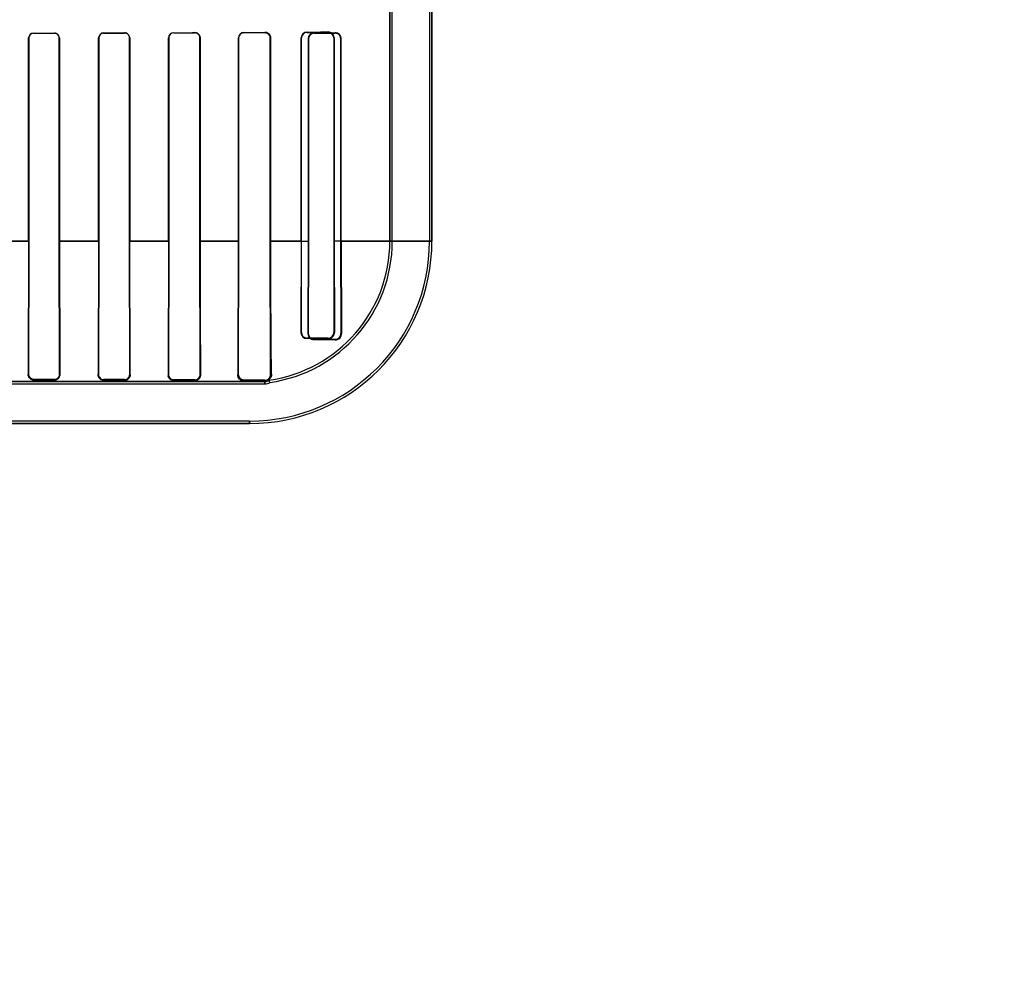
# Model space of a CAD drawing. Header units: millimetres. Extents: x 0 to 297, y 0 to 210.
# Tile 355 of 446: x 243.015 to 243.647, y 157.091 to 157.703. Entities that reach past the tile are written whole.
import ezdxf

# ---------------------------------------------------------------- set-up
doc = ezdxf.new("R2010")
doc.units = ezdxf.units.MM
doc.header["$LTSCALE"] = 16.335
doc.layers.get('0').update_dxf_attribs({"linetype": 'CONTINUOUS'})
for name, color, linetype in [('AXES_REF', 7, 'CONTINUOUS'), ('INTFCLR_1', 7, 'CONTINUOUS'), ('INTFCLR_72935', 7, 'CONTINUOUS')]:
    doc.layers.add(name, color=color, linetype=linetype)

msp = doc.modelspace()

# ---------------------------------------------------------------- linework, layer by layer
at = {"color": 7, "linetype": 'Continuous'}
for radius in [8.72625, 8.7255, 8.66962]:
    msp.add_circle((241.41503, 154.41059), radius, dxfattribs=at)
msp.add_arc((241.41503, 154.41059), 8.64, 278.277129, 261.722871, dxfattribs=at)
at = {"layer": 'AXES_REF', "color": 9, "linetype": 'Continuous'}
msp.add_circle((241.41503, 154.41059), 5.33572, dxfattribs=at)
msp.add_arc((241.41503, 154.41059), 7.96006, 94.411812, 85.588188, dxfattribs=at)
at = {"layer": 'INTFCLR_1', "color": 6, "linetype": 'Continuous'}
for p, q in [((243.2781, 159.96359), (243.2781, 157.56058)), ((243.27968, 159.96358), (243.27968, 157.56058)), ((243.25268, 157.71141), (243.25268, 157.56058)), ((243.25427, 157.56058), (243.25427, 157.71141)), ((243.02095, 157.69108), (243.02095, 157.56058)), ((243.02106, 157.69108), (243.02106, 157.56058)), ((243.04055, 157.56058), (243.04055, 157.69108)), ((243.04067, 157.56058), (243.04067, 157.69108)), ((243.06584, 157.69108), (243.06584, 157.56058)), ((243.06596, 157.69108), (243.06596, 157.56058)), ((243.08566, 157.56058), (243.08566, 157.69108)), ((243.08578, 157.56058), (243.08578, 157.69108)), ((243.11071, 157.69108), (243.11071, 157.56058)), ((243.11084, 157.69108), (243.11084, 157.56058)), ((243.1308, 157.56058), (243.1308, 157.69108)), ((243.13093, 157.56058), (243.13093, 157.69108)), ((243.15553, 157.69108), (243.15553, 157.56058)), ((243.15568, 157.69108), (243.15568, 157.56058)), ((243.17598, 157.56058), (243.17598, 157.69108)), ((243.17614, 157.56058), (243.17614, 157.69108)), ((243.20029, 157.69045), (243.20029, 157.56058)), ((243.20047, 157.69045), (243.20047, 157.56058)), ((243.22122, 157.56058), (243.22122, 157.69045)), ((243.22145, 157.56058), (243.22145, 157.69045)), ((243.02095, 157.56058), (243.02069, 157.47508)), ((243.02106, 157.56058), (243.02091, 157.47508)), ((243.04071, 157.47508), (243.04055, 157.56058)), ((243.04067, 157.56058), (243.04093, 157.47508)), ((243.06584, 157.56058), (243.06556, 157.47508)), ((243.06596, 157.56058), (243.0658, 157.47508)), ((243.08583, 157.47508), (243.08566, 157.56058)), ((243.11084, 157.56058), (243.11066, 157.47508)), ((243.13099, 157.47508), (243.1308, 157.56058)), ((243.15568, 157.56058), (243.15547, 157.47508)), ((243.17621, 157.47508), (243.17598, 157.56058)), ((243.20029, 157.56058), (243.2001, 157.50145)), ((243.20047, 157.56058), (243.20037, 157.50145)), ((243.22135, 157.50145), (243.22122, 157.56058)), ((243.22145, 157.56058), (243.22173, 157.50145)), ((243.20404, 157.49774), (243.21754, 157.49765)), ((243.20404, 157.49744), (243.21754, 157.49726)), ((242.94745, 157.46899), (243.17254, 157.46899)), ((243.02404, 157.47193), (243.03754, 157.4719)), ((243.02404, 157.47166), (243.03754, 157.47162)), ((243.06904, 157.47181), (243.08254, 157.47177)), ((243.06904, 157.47151), (243.08254, 157.47146)), ((243.11404, 157.47167), (243.12754, 157.47162)), ((243.11404, 157.4713), (243.12754, 157.47122)), ((243.15904, 157.47147), (243.17254, 157.4714)), ((243.17254, 157.47058), (243.16268, 157.47058)), ((243.16268, 157.44516), (242.40389, 157.44516))]:
    msp.add_line(p, q, dxfattribs=at)
at = {"layer": 'INTFCLR_1', "color": 9, "linetype": 'Continuous'}
for p, q in [((243.02404, 157.69406), (243.02404, 157.69417)), ((243.03754, 157.6942), (243.03754, 157.69409)), ((243.06904, 157.69416), (243.06904, 157.69428)), ((243.08254, 157.69431), (243.08254, 157.69419)), ((243.11404, 157.69428), (243.11404, 157.69441)), ((243.12754, 157.69446), (243.12754, 157.69433)), ((243.15904, 157.69444), (243.15904, 157.69459)), ((243.17254, 157.69466), (243.17254, 157.6945)), ((243.20404, 157.69403), (243.20404, 157.69422)), ((243.21754, 157.69433), (243.21754, 157.69411)), ((243.02095, 157.69108), (243.02106, 157.69108)), ((243.04055, 157.69108), (243.04067, 157.69108)), ((243.06584, 157.69108), (243.06596, 157.69108)), ((243.08566, 157.69108), (243.08578, 157.69108)), ((243.11071, 157.69108), (243.11084, 157.69108)), ((243.1308, 157.69108), (243.13093, 157.69108)), ((243.15553, 157.69108), (243.15568, 157.69108)), ((243.17598, 157.69108), (243.17614, 157.69108)), ((243.20029, 157.69045), (243.20047, 157.69045)), ((243.22122, 157.69045), (243.22145, 157.69045)), ((242.99547, 157.56057), (243.02106, 157.56057)), ((243.04056, 157.56057), (243.06596, 157.56057)), ((243.08566, 157.56057), (243.11084, 157.56057)), ((243.1308, 157.56057), (243.15568, 157.56057)), ((243.17597, 157.56057), (243.20047, 157.56057)), ((243.22122, 157.56057), (243.27968, 157.56057)), ((243.20037, 157.50145), (243.2001, 157.50145)), ((243.22173, 157.50145), (243.22135, 157.50145)), ((243.20404, 157.49744), (243.20404, 157.49774)), ((243.21754, 157.49765), (243.21754, 157.49726)), ((243.02091, 157.47508), (243.02069, 157.47508)), ((243.04093, 157.47508), (243.04071, 157.47508)), ((243.0658, 157.47508), (243.06556, 157.47508)), ((243.08608, 157.47508), (243.08583, 157.47508)), ((243.11066, 157.47508), (243.11038, 157.47508)), ((243.1313, 157.47508), (243.13099, 157.47508)), ((243.15547, 157.47508), (243.15512, 157.47508)), ((243.17621, 157.47508), (243.17666, 157.47508)), ((243.16268, 157.47058), (242.94745, 157.47058)), ((243.02404, 157.47166), (243.02404, 157.47193)), ((243.03754, 157.4719), (243.03754, 157.47162)), ((243.06904, 157.47151), (243.06904, 157.47181)), ((243.08254, 157.47177), (243.08254, 157.47146)), ((243.11404, 157.4713), (243.11404, 157.47167)), ((243.12754, 157.47162), (243.12754, 157.47122)), ((243.15904, 157.4709), (243.15904, 157.47147)), ((243.17254, 157.4714), (243.17254, 157.46899)), ((243.16268, 157.44358), (242.40389, 157.44358)), ((243.16268, 157.44358), (243.16268, 157.44516))]:
    msp.add_line(p, q, dxfattribs=at)
at = {"layer": 'INTFCLR_1', "color": 7, "linetype": 'Continuous'}
for p, q in [((243.02105, 157.47352), (243.02069, 157.47508)), ((243.15547, 157.47508), (243.15572, 157.47374)), ((243.15752, 157.47125), (243.15698, 157.47155)), ((243.15812, 157.47103), (243.15752, 157.47125)), ((243.15904, 157.4709), (243.15812, 157.47103))]:
    msp.add_line(p, q, dxfattribs=at)
for points in [[(243.17254, 157.69466), (243.17267, 157.69466), (243.17281, 157.69465), (243.17294, 157.69464), (243.17307, 157.69462), (243.17319, 157.6946), (243.17331, 157.69458), (243.17343, 157.69455), (243.17354, 157.69452), (243.17365, 157.69449)], [(243.17363, 157.69433), (243.17352, 157.69436), (243.1734, 157.69439), (243.17329, 157.69442), (243.17317, 157.69444), (243.17304, 157.69446), (243.17292, 157.69448), (243.17279, 157.69449), (243.17267, 157.6945), (243.17254, 157.6945)], [(243.21864, 157.69395), (243.21853, 157.69398), (243.21842, 157.69401), (243.2183, 157.69403), (243.21818, 157.69406), (243.21806, 157.69407), (243.21794, 157.69409), (243.21781, 157.6941), (243.21767, 157.69411), (243.21754, 157.69411)], [(243.02091, 157.47508), (243.02091, 157.47495), (243.02092, 157.47483), (243.02093, 157.4747), (243.02095, 157.47457), (243.02097, 157.47445), (243.021, 157.47432), (243.02103, 157.47419), (243.02107, 157.47406), (243.02112, 157.47393)], [(243.08608, 157.47508), (243.08608, 157.47496), (243.08608, 157.47484), (243.08607, 157.47472), (243.08606, 157.47461), (243.08604, 157.47449), (243.08602, 157.47436), (243.086, 157.47424), (243.08597, 157.47411), (243.08593, 157.47399)]]:
    msp.add_lwpolyline(points, dxfattribs=at)
at = {"layer": 'INTFCLR_1', "color": 6, "linetype": 'Continuous'}
for centre, radius, start, end in [((243.02404, 157.69107), 0.00309, 90.13337, 179.98482), ((243.03754, 157.69107), 0.00312, 0.01468, 90.11546), ((243.03754, 157.69107), 0.00301, 0.01593, 90.10442), ((243.06904, 157.69108), 0.0032, 90.16147, 179.99004), ((243.06904, 157.69108), 0.00308, 90.15151, 179.98769), ((243.08254, 157.69108), 0.00324, 0.00722, 90.16042), ((243.08254, 157.69108), 0.00312, 0.01084, 90.14192), ((243.11405, 157.69108), 0.00334, 90.19307, 179.99927), ((243.11405, 157.69108), 0.00321, 90.17766, 179.99926), ((243.12755, 157.69108), 0.00339, 0.0015, 90.21698), ((243.12755, 157.69107), 0.00325, 0.01516, 90.18151), ((243.15905, 157.69108), 0.00352, 90.26492, 179.99808), ((243.15905, 157.69108), 0.00337, 90.22997, 179.99885), ((243.20406, 157.69045), 0.00377, 90.39868, 179.9948), ((243.21757, 157.69045), 0.00388, 0.0104, 90.49655), ((243.20406, 157.69045), 0.00358, 90.31629, 179.99745), ((243.16268, 157.56058), 0.117, 270, 360), ((243.16268, 157.56058), 0.11541, 270, 0), ((243.16268, 157.56058), 0.09, 277.99614, 360), ((243.16268, 157.56058), 0.09159, 278.22792, 0), ((243.20406, 157.50143), 0.00369, 179.76462, 269.62421), ((243.21761, 157.50138), 0.00412, 268.98341, 0.96528), ((243.21756, 157.50143), 0.00378, 269.56231, 0.29281), ((243.03754, 157.47506), 0.00317, 269.86984, 0.26512), ((243.06904, 157.47506), 0.00325, 179.72429, 269.83132), ((243.08254, 157.47506), 0.00328, 269.83011, 0.2927), ((243.11405, 157.47506), 0.00339, 179.69022, 269.77935), ((243.12755, 157.47506), 0.00344, 269.77366, 0.33826), ((243.17256, 157.47505), 0.00365, 269.67587, 0.42943), ((243.17254, 157.47508), 0.0045, 270, 306.33672), ((243.17254, 157.47508), 0.00609, 270, 302.31512), ((243.12956, 157.45293), 0.04926, 20.19605, 22.09083)]:
    msp.add_arc(centre, radius, start, end, dxfattribs=at)
at = {"layer": 'INTFCLR_1', "color": 7, "linetype": 'Continuous'}
for centre, radius, start, end in [((243.21756, 157.69045), 0.00366, 0.00365, 72.87516), ((243.20408, 157.50141), 0.00398, 179.52817, 269.38584), ((243.06908, 157.47503), 0.00352, 179.17646, 229.48578)]:
    msp.add_arc(centre, radius, start, end, dxfattribs=at)
at = {"layer": 'INTFCLR_1', "color": 6, "linetype": 'Continuous'}
for centre, major_axis, start_param, end_param in [((242.78329, 157.69558), (0.4694, 0), -1.032246, -0.998394), ((242.78329, 157.69558), (0.4964, 0), -1.064439, -1.033062), ((242.78329, 157.69558), (0.4694, 0), -0.9163, -0.879521), ((242.78329, 157.69558), (0.4964, 0), -0.9574, -0.923735), ((242.78329, 157.69558), (0.4694, 0), -0.788898, -0.747504), ((242.78329, 157.69558), (0.4964, 0), -0.841558, -0.804464), ((242.78329, 157.69558), (0.4694, 0), -0.642675, -0.593022), ((242.78329, 157.69558), (0.4964, 0), -0.712156, -0.66947), ((242.78329, 157.69495), (0.4694, 0), -0.4593, -0.389436), ((242.78329, 157.69495), (0.4964, 0), -0.559335, -0.505765)]:
    msp.add_ellipse(centre, major_axis=major_axis, ratio=0.003491, start_param=start_param, end_param=end_param, dxfattribs=at)
for points, knots in [([(243.02404, 157.69406), (243.02343, 157.69406), (243.02187, 157.69359), (243.02106, 157.69198), (243.02106, 157.69108)], [0, 0, 0, 0, 0.401643, 1, 1, 1, 1]), ([(243.08608, 157.47508), (243.08607, 157.47601), (243.08604, 157.47806), (243.08601, 157.48137), (243.08598, 157.48516), (243.08595, 157.48934), (243.08592, 157.49386), (243.0859, 157.4987), (243.08588, 157.50377), (243.08586, 157.50909), (243.08584, 157.51455), (243.08583, 157.52016), (243.08581, 157.52583), (243.0858, 157.53155), (243.0858, 157.53731), (243.08579, 157.5431), (243.08579, 157.54891), (243.08578, 157.55474), (243.08578, 157.55863), (243.08578, 157.56058)], [0, 0, 0, 0, 0.032707, 0.071844, 0.116437, 0.165423, 0.218645, 0.274931, 0.335263, 0.396522, 0.461668, 0.526855, 0.593523, 0.660404, 0.727757, 0.795465, 0.863443, 0.931731, 1, 1, 1, 1]), ([(243.11071, 157.56058), (243.11071, 157.55873), (243.11071, 157.55503), (243.11071, 157.54949), (243.1107, 157.54397), (243.1107, 157.53847), (243.11069, 157.53301), (243.11068, 157.5276), (243.11067, 157.52229), (243.11065, 157.51707), (243.11064, 157.51194), (243.11062, 157.50696), (243.1106, 157.5021), (243.11058, 157.49745), (243.11056, 157.49296), (243.11053, 157.48875), (243.1105, 157.4848), (243.11047, 157.48121), (243.11043, 157.478), (243.1104, 157.476), (243.11038, 157.47508)], [0, 0, 0, 0, 0.064907, 0.12979, 0.194367, 0.258668, 0.322682, 0.385862, 0.448445, 0.509161, 0.56901, 0.628233, 0.684091, 0.739602, 0.791273, 0.841509, 0.887274, 0.929864, 0.967465, 1, 1, 1, 1]), ([(243.13093, 157.56058), (243.13093, 157.55877), (243.13093, 157.55516), (243.13094, 157.54975), (243.13094, 157.54436), (243.13095, 157.53898), (243.13096, 157.53363), (243.13097, 157.52832), (243.13098, 157.52305), (243.13099, 157.51786), (243.13101, 157.51273), (243.13103, 157.50773), (243.13105, 157.50282), (243.13107, 157.49808), (243.1311, 157.4935), (243.13113, 157.48918), (243.13116, 157.48514), (243.1312, 157.48144), (243.13124, 157.47812), (243.13128, 157.47603), (243.1313, 157.47508)], [0, 0, 0, 0, 0.063369, 0.126652, 0.189729, 0.252754, 0.315169, 0.377454, 0.438989, 0.500359, 0.55942, 0.618922, 0.675915, 0.731627, 0.785378, 0.836436, 0.8834, 0.926854, 0.966422, 1, 1, 1, 1]), ([(243.15553, 157.56058), (243.15553, 157.55972), (243.15553, 157.55802), (243.15553, 157.55547), (243.15553, 157.55291), (243.15553, 157.55035), (243.15553, 157.54779), (243.15553, 157.54523), (243.15552, 157.54266), (243.15552, 157.54009), (243.15552, 157.53752), (243.15551, 157.53494), (243.15551, 157.53236), (243.1555, 157.52977), (243.1555, 157.52719), (243.15549, 157.5246), (243.15548, 157.52201), (243.15548, 157.51943), (243.15547, 157.51685), (243.15546, 157.51428), (243.15545, 157.51172), (243.15544, 157.50918), (243.15543, 157.50665), (243.15542, 157.50415), (243.1554, 157.50167), (243.15539, 157.49922), (243.15537, 157.49681), (243.15536, 157.49444), (243.15534, 157.49213), (243.15532, 157.48987), (243.1553, 157.48768), (243.15528, 157.48557), (243.15526, 157.48354), (243.15524, 157.4816), (243.15521, 157.47976), (243.15518, 157.47806), (243.15515, 157.47651), (243.15513, 157.47553), (243.15512, 157.47508)], [0, 0, 0, 0, 0.029867, 0.059742, 0.089635, 0.11955, 0.1495, 0.179482, 0.209509, 0.239575, 0.26969, 0.299842, 0.330039, 0.360261, 0.39051, 0.42076, 0.451007, 0.481217, 0.511377, 0.541445, 0.571397, 0.601185, 0.630768, 0.660096, 0.689112, 0.717758, 0.745961, 0.773654, 0.80075, 0.827174, 0.85283, 0.877615, 0.901401, 0.924129, 0.945682, 0.965725, 0.983912, 1, 1, 1, 1]), ([(243.17614, 157.56058), (243.17614, 157.55978), (243.17614, 157.55819), (243.17614, 157.55581), (243.17614, 157.55342), (243.17614, 157.55103), (243.17614, 157.54863), (243.17615, 157.54623), (243.17615, 157.54381), (243.17615, 157.54139), (243.17616, 157.53896), (243.17616, 157.53652), (243.17616, 157.53406), (243.17617, 157.5316), (243.17618, 157.52912), (243.17618, 157.52664), (243.17619, 157.52414), (243.1762, 157.52164), (243.1762, 157.51913), (243.17621, 157.51662), (243.17622, 157.5141), (243.17624, 157.51159), (243.17625, 157.50908), (243.17626, 157.50658), (243.17627, 157.5041), (243.17629, 157.50164), (243.1763, 157.4992), (243.17632, 157.4968), (243.17634, 157.49443), (243.17636, 157.49212), (243.17638, 157.48985), (243.17641, 157.48766), (243.17643, 157.48557), (243.17646, 157.4836), (243.17649, 157.48177), (243.17652, 157.48011), (243.17657, 157.47789), (243.17662, 157.47623), (243.17666, 157.47508)], [0, 0, 0, 0, 0.027864, 0.055744, 0.08366, 0.111627, 0.139665, 0.167785, 0.196004, 0.224329, 0.252774, 0.281341, 0.31004, 0.338867, 0.367824, 0.396897, 0.426086, 0.455366, 0.484725, 0.514126, 0.54355, 0.57295, 0.602293, 0.63152, 0.660581, 0.6894, 0.717926, 0.746078, 0.773758, 0.800874, 0.827375, 0.853099, 0.877722, 0.900905, 0.922316, 0.941805, 0.959331, 1, 1, 1, 1]), ([(243.1752, 157.47145), (243.17458, 157.47136), (243.17696, 157.47334), (243.17669, 157.47438), (243.17666, 157.47508)], [0, 0, 0, 0, 0.475271, 1, 1, 1, 1]), ([(243.15904, 157.4709), (243.15964, 157.47089), (243.16068, 157.47087), (243.16243, 157.47084), (243.16363, 157.47079), (243.16639, 157.47075), (243.16393, 157.47054), (243.1632, 157.47058), (243.16268, 157.47058)], [0, 0, 0, 0, 0.192392, 0.337535, 0.529678, 0.693321, 0.835716, 1, 1, 1, 1])]:
    msp.add_open_spline(points, degree=3, knots=knots, dxfattribs=at)
at = {"layer": 'INTFCLR_1', "color": 7, "linetype": 'Continuous'}
for points, knots in [([(243.17614, 157.69108), (243.17614, 157.69164), (243.17587, 157.69272), (243.17468, 157.6942), (243.17334, 157.69465), (243.17254, 157.69466)], [0, 0, 0, 0, 0.305755, 0.568882, 1, 1, 1, 1]), ([(243.17598, 157.69108), (243.17598, 157.69167), (243.17567, 157.69282), (243.1744, 157.69415), (243.17319, 157.69449), (243.17254, 157.6945)], [0, 0, 0, 0, 0.33515, 0.63236, 1, 1, 1, 1]), ([(243.17365, 157.69449), (243.17419, 157.69431), (243.17551, 157.69353), (243.17614, 157.69198), (243.17614, 157.69108)], [0, 0, 0, 0, 0.384972, 1, 1, 1, 1]), ([(243.22122, 157.69045), (243.22122, 157.69095), (243.22099, 157.69201), (243.21984, 157.69359), (243.21838, 157.6941), (243.21754, 157.69411)], [0, 0, 0, 0, 0.264771, 0.552584, 1, 1, 1, 1]), ([(243.2001, 157.50145), (243.2001, 157.50091), (243.20032, 157.49981), (243.2015, 157.49808), (243.20307, 157.49746), (243.20404, 157.49744)], [0, 0, 0, 0, 0.261455, 0.529747, 1, 1, 1, 1]), ([(243.02069, 157.47508), (243.0207, 157.47454), (243.02092, 157.4735), (243.02206, 157.47211), (243.0233, 157.47167), (243.02404, 157.47166)], [0, 0, 0, 0, 0.3087, 0.580629, 1, 1, 1, 1]), ([(243.02091, 157.47507), (243.02091, 157.47444), (243.02129, 157.47324), (243.02258, 157.47215), (243.02358, 157.47193), (243.02404, 157.47193)], [0, 0, 0, 0, 0.39385, 0.717426, 1, 1, 1, 1]), ([(243.02112, 157.47393), (243.02128, 157.47351), (243.02198, 157.47244), (243.02326, 157.47193), (243.02404, 157.47193)], [0, 0, 0, 0, 0.372837, 1, 1, 1, 1]), ([(243.03754, 157.47162), (243.03799, 157.47162), (243.03892, 157.47181), (243.04041, 157.47285), (243.04094, 157.47423), (243.04093, 157.47508)], [0, 0, 0, 0, 0.256093, 0.522073, 1, 1, 1, 1]), ([(243.06556, 157.47508), (243.06557, 157.47461), (243.06573, 157.47366), (243.06675, 157.47211), (243.06816, 157.47152), (243.06904, 157.47151)], [0, 0, 0, 0, 0.256574, 0.516799, 1, 1, 1, 1]), ([(243.08254, 157.47146), (243.08299, 157.47146), (243.08394, 157.47165), (243.08552, 157.4727), (243.08609, 157.47417), (243.08608, 157.47508)], [0, 0, 0, 0, 0.246499, 0.508605, 1, 1, 1, 1]), ([(243.11038, 157.47508), (243.11039, 157.47454), (243.11058, 157.47348), (243.11173, 157.47188), (243.11316, 157.47132), (243.11404, 157.4713)], [0, 0, 0, 0, 0.277324, 0.544538, 1, 1, 1, 1]), ([(243.12754, 157.47122), (243.128, 157.47121), (243.12892, 157.47139), (243.13016, 157.47216), (243.13109, 157.47343), (243.1313, 157.47452), (243.1313, 157.47508)], [0, 0, 0, 0, 0.231476, 0.46254, 0.72096, 1, 1, 1, 1]), ([(243.15512, 157.47508), (243.15515, 157.47448), (243.15531, 157.47335), (243.15626, 157.47203), (243.15751, 157.47115), (243.15851, 157.47091), (243.15904, 157.4709)], [0, 0, 0, 0, 0.284048, 0.524728, 0.752278, 1, 1, 1, 1]), ([(243.15547, 157.47507), (243.15546, 157.47455), (243.1557, 157.47351), (243.15683, 157.47199), (243.15821, 157.47147), (243.15903, 157.47147)], [0, 0, 0, 0, 0.280369, 0.554767, 1, 1, 1, 1]), ([(243.15606, 157.47309), (243.15636, 157.47264), (243.15723, 157.4718), (243.15842, 157.47148), (243.15904, 157.47147)], [0, 0, 0, 0, 0.469129, 1, 1, 1, 1])]:
    msp.add_open_spline(points, degree=3, knots=knots, dxfattribs=at)
for points in [[(243.04093, 157.47508), (243.04094, 157.47457), (243.0409, 157.47402), (243.04062, 157.4736)], [(243.11132, 157.47254), (243.11092, 157.47299), (243.11047, 157.47354), (243.11048, 157.47415)], [(243.1313, 157.47508), (243.1313, 157.47461), (243.13133, 157.47408), (243.13106, 157.47369)], [(243.06904, 157.47151), (243.06858, 157.47152), (243.06804, 157.4715), (243.06769, 157.47179)]]:
    msp.add_open_spline(points, degree=3, dxfattribs=at)
at = {"layer": 'INTFCLR_72935', "color": 6, "linetype": 'Continuous'}
for p, q in [((243.2781, 159.96361), (243.2781, 157.56058)), ((243.27968, 157.56058), (243.27968, 159.96358)), ((243.25268, 157.56058), (243.25268, 157.71404)), ((243.25427, 157.56058), (243.25427, 157.71565)), ((243.02095, 157.56058), (243.02095, 157.69108)), ((243.02106, 157.56058), (243.02106, 157.69108)), ((243.04055, 157.69108), (243.04055, 157.56058)), ((243.04067, 157.69108), (243.04067, 157.56058)), ((243.06584, 157.56058), (243.06584, 157.69108)), ((243.06596, 157.56058), (243.06596, 157.69108)), ((243.08566, 157.69108), (243.08566, 157.56058)), ((243.08578, 157.69108), (243.08578, 157.56058)), ((243.11071, 157.56058), (243.11071, 157.69108)), ((243.11084, 157.56058), (243.11084, 157.69108)), ((243.1308, 157.69108), (243.1308, 157.56058)), ((243.13093, 157.69108), (243.13093, 157.56058)), ((243.15553, 157.56058), (243.15553, 157.69108)), ((243.15568, 157.56058), (243.15568, 157.69108)), ((243.17598, 157.69108), (243.17598, 157.56058)), ((243.17614, 157.69108), (243.17614, 157.56058)), ((243.19582, 157.56058), (243.19582, 157.69108)), ((243.196, 157.56058), (243.196, 157.69108)), ((243.21669, 157.69108), (243.21669, 157.56058)), ((243.21691, 157.69108), (243.21691, 157.56058)), ((243.02095, 157.56058), (243.02069, 157.47508)), ((243.02091, 157.47508), (243.02106, 157.56058)), ((243.04055, 157.56058), (243.04071, 157.47508)), ((243.04067, 157.56058), (243.04093, 157.47508)), ((243.06584, 157.56058), (243.06556, 157.47508)), ((243.0658, 157.47508), (243.06596, 157.56058)), ((243.08566, 157.56058), (243.08583, 157.47508)), ((243.11066, 157.47508), (243.11084, 157.56058)), ((243.1308, 157.56058), (243.13099, 157.47508)), ((243.15547, 157.47508), (243.15568, 157.56058)), ((243.17598, 157.56058), (243.17621, 157.47508)), ((243.19582, 157.56058), (243.19564, 157.50208)), ((243.1959, 157.50208), (243.196, 157.56058)), ((243.21669, 157.56058), (243.21681, 157.50208)), ((243.21691, 157.56058), (243.21715, 157.50208)), ((243.21304, 157.49831), (243.19954, 157.4984)), ((242.94321, 157.46899), (243.17254, 157.46899)), ((243.03754, 157.4719), (243.02404, 157.47193)), ((243.02404, 157.47166), (243.03754, 157.47162)), ((243.08254, 157.47177), (243.06904, 157.47181)), ((243.06904, 157.47151), (243.08254, 157.47146)), ((243.12754, 157.47162), (243.11404, 157.47167)), ((243.11404, 157.4713), (243.12754, 157.47122)), ((243.17254, 157.4714), (243.15904, 157.47147)), ((243.16268, 157.47058), (243.17254, 157.47058)), ((243.16268, 157.44516), (242.40389, 157.44516))]:
    msp.add_line(p, q, dxfattribs=at)
at = {"layer": 'INTFCLR_72935', "color": 9, "linetype": 'Continuous'}
for p, q in [((243.02404, 157.69417), (243.02404, 157.69406)), ((243.03754, 157.69409), (243.03754, 157.6942)), ((243.06904, 157.69428), (243.06904, 157.69416)), ((243.08254, 157.69419), (243.08254, 157.69431)), ((243.11404, 157.69441), (243.11404, 157.69428)), ((243.12754, 157.69433), (243.12754, 157.69446)), ((243.15904, 157.69459), (243.15904, 157.69444)), ((243.17254, 157.6945), (243.17254, 157.69466)), ((243.19954, 157.69482), (243.19954, 157.69463)), ((243.21304, 157.69471), (243.21304, 157.69492)), ((243.02106, 157.69108), (243.02095, 157.69108)), ((243.04067, 157.69108), (243.04055, 157.69108)), ((243.06596, 157.69108), (243.06584, 157.69108)), ((243.08578, 157.69108), (243.08566, 157.69108)), ((243.11084, 157.69108), (243.11071, 157.69108)), ((243.13093, 157.69108), (243.1308, 157.69108)), ((243.15568, 157.69108), (243.15553, 157.69108)), ((243.17614, 157.69108), (243.17598, 157.69108)), ((243.196, 157.69108), (243.19582, 157.69108)), ((243.21691, 157.69108), (243.21669, 157.69108)), ((243.02106, 157.56057), (242.99547, 157.56057)), ((243.06596, 157.56057), (243.04056, 157.56057)), ((243.11084, 157.56057), (243.08566, 157.56057)), ((243.15568, 157.56057), (243.1308, 157.56057)), ((243.196, 157.56057), (243.17598, 157.56057)), ((243.27968, 157.56057), (243.21669, 157.56057)), ((243.19564, 157.50208), (243.1959, 157.50208)), ((243.19954, 157.4984), (243.19954, 157.49812)), ((243.21304, 157.49797), (243.21304, 157.49831)), ((243.21681, 157.50208), (243.21715, 157.50208)), ((243.02069, 157.47508), (243.02091, 157.47508)), ((243.04071, 157.47508), (243.04093, 157.47508)), ((243.06556, 157.47508), (243.0658, 157.47508)), ((243.08583, 157.47508), (243.08608, 157.47508)), ((243.11038, 157.47508), (243.11066, 157.47508)), ((243.13099, 157.47508), (243.1313, 157.47508)), ((243.15512, 157.47508), (243.15547, 157.47508)), ((243.17666, 157.47508), (243.17621, 157.47508)), ((242.94745, 157.47058), (243.16268, 157.47058)), ((243.02404, 157.47193), (243.02404, 157.47166)), ((243.03754, 157.47162), (243.03754, 157.4719)), ((243.06904, 157.47181), (243.06904, 157.47151)), ((243.08254, 157.47146), (243.08254, 157.47177)), ((243.11404, 157.47167), (243.11404, 157.4713)), ((243.12754, 157.47122), (243.12754, 157.47162)), ((243.15904, 157.47147), (243.15904, 157.4709)), ((243.17254, 157.46899), (243.17254, 157.4714)), ((242.40389, 157.44358), (243.16268, 157.44358)), ((243.16268, 157.44516), (243.16268, 157.44358))]:
    msp.add_line(p, q, dxfattribs=at)
at = {"layer": 'INTFCLR_72935', "color": 7, "linetype": 'Continuous'}
for p, q in [((243.15698, 157.47155), (243.15752, 157.47125)), ((243.15752, 157.47125), (243.15812, 157.47103)), ((243.15812, 157.47103), (243.15904, 157.4709))]:
    msp.add_line(p, q, dxfattribs=at)
for points in [[(243.12866, 157.69428), (243.12854, 157.69431), (243.12842, 157.69435), (243.1283, 157.69438), (243.12818, 157.6944), (243.12806, 157.69442), (243.12793, 157.69444), (243.1278, 157.69445), (243.12767, 157.69446), (243.12754, 157.69446)], [(243.17365, 157.69449), (243.17354, 157.69452), (243.17343, 157.69455), (243.17331, 157.69458), (243.17319, 157.6946), (243.17307, 157.69462), (243.17294, 157.69464), (243.17281, 157.69465), (243.17267, 157.69466), (243.17254, 157.69466)], [(243.17254, 157.6945), (243.17266, 157.6945), (243.17278, 157.69449), (243.17291, 157.69448), (243.17303, 157.69447), (243.17316, 157.69445), (243.17328, 157.69442), (243.1734, 157.69439), (243.17352, 157.69436), (243.17364, 157.69432)], [(243.21304, 157.69471), (243.21317, 157.69471), (243.21331, 157.6947), (243.21344, 157.69469), (243.21356, 157.69467), (243.21368, 157.69465), (243.2138, 157.69463), (243.21392, 157.69461), (243.21403, 157.69458), (243.21414, 157.69454)], [(243.02069, 157.47508), (243.02069, 157.47494), (243.0207, 157.4748), (243.02071, 157.47466), (243.02073, 157.47453), (243.02075, 157.47439), (243.02078, 157.47426), (243.02081, 157.47413), (243.02085, 157.474), (243.0209, 157.47386)], [(243.02112, 157.47394), (243.02107, 157.47406), (243.02103, 157.47419), (243.021, 157.47432), (243.02097, 157.47445), (243.02095, 157.47457), (243.02093, 157.4747), (243.02092, 157.47483), (243.02091, 157.47495), (243.02091, 157.47508)], [(243.08593, 157.47399), (243.08597, 157.47412), (243.086, 157.47424), (243.08602, 157.47436), (243.08604, 157.47449), (243.08606, 157.47461), (243.08607, 157.47473), (243.08608, 157.47484), (243.08608, 157.47496), (243.08608, 157.47508)]]:
    msp.add_lwpolyline(points, dxfattribs=at)
at = {"layer": 'INTFCLR_72935', "color": 6, "linetype": 'Continuous'}
for centre, radius, start, end in [((243.02404, 157.69108), 0.00309, 90.1208, 179.9973), ((243.02404, 157.69108), 0.00298, 90.11285, 179.99685), ((243.03754, 157.69108), 0.00312, 0.00354, 90.12695), ((243.03754, 157.69107), 0.00301, 0.01571, 90.10485), ((243.06904, 157.69108), 0.0032, 90.15473, 179.99674), ((243.06904, 157.69108), 0.00308, 90.14243, 179.99669), ((243.08254, 157.69108), 0.00324, 0.00403, 90.16384), ((243.08254, 157.69108), 0.00312, 0.00366, 90.14943), ((243.11405, 157.69108), 0.00334, 90.20197, 179.9946), ((243.11405, 157.69108), 0.00321, 90.17987, 179.99653), ((243.12755, 157.69108), 0.00325, 0.00536, 90.1889), ((243.15905, 157.69108), 0.00352, 90.27184, 179.99167), ((243.15905, 157.69108), 0.00337, 90.23032, 179.9985), ((243.19956, 157.69108), 0.00374, 90.37903, 179.99538), ((243.19955, 157.69108), 0.00356, 90.30585, 179.99684), ((243.21307, 157.69108), 0.00384, 0.00833, 90.46315), ((243.16268, 157.56058), 0.117, 270, 360), ((243.16268, 157.56058), 0.11541, 270, 0), ((243.16268, 157.56058), 0.09, 277.99614, 360), ((243.16268, 157.56058), 0.09159, 278.22792, 0), ((243.19957, 157.50205), 0.00393, 179.56406, 269.44157), ((243.19956, 157.50206), 0.00366, 179.77575, 269.64186), ((243.21309, 157.50202), 0.00406, 269.21579, 0.73964), ((243.21306, 157.50206), 0.00375, 269.58929, 0.27376), ((243.17111, 154.35094), 3.14731, 89.23666, 89.48244), ((243.03754, 157.47506), 0.00317, 269.87031, 0.26464), ((243.06904, 157.47506), 0.00325, 179.72402, 269.83161), ((243.08254, 157.47506), 0.00328, 269.83086, 0.29201), ((243.11405, 157.47506), 0.00339, 179.69007, 269.77935), ((243.12755, 157.47506), 0.00344, 269.77488, 0.33711), ((243.17256, 157.47505), 0.00365, 269.67589, 0.42942), ((243.17254, 157.47508), 0.0045, 270, 306.33672), ((243.17254, 157.47508), 0.00609, 270, 302.31512), ((243.12956, 157.45293), 0.04926, 20.19605, 22.09083)]:
    msp.add_arc(centre, radius, start, end, dxfattribs=at)
at = {"layer": 'INTFCLR_72935', "color": 7, "linetype": 'Continuous'}
msp.add_arc((243.21306, 157.69108), 0.00363, 0.00166, 72.70899, dxfattribs=at)
at = {"layer": 'INTFCLR_72935', "color": 6, "linetype": 'Continuous'}
for major_axis, start_param, end_param in [((0.4694, 0), -1.032246, -0.998394), ((0.4964, 0), -1.064439, -1.033062), ((0.4694, 0), -0.9163, -0.879521), ((0.4964, 0), -0.9574, -0.923735), ((0.4694, 0), -0.788898, -0.747504), ((0.4964, 0), -0.841558, -0.804464), ((0.4694, 0), -0.642675, -0.593022), ((0.4964, 0), -0.712156, -0.66947), ((0.4694, 0), -0.480473, -0.413956), ((0.4964, 0), -0.576193, -0.524172)]:
    msp.add_ellipse((242.78329, 157.69558), major_axis=major_axis, ratio=0.003491, start_param=start_param, end_param=end_param, dxfattribs=at)
at = {"layer": 'INTFCLR_72935', "color": 7, "linetype": 'Continuous'}
for points, knots in [([(243.12754, 157.69446), (243.12801, 157.69446), (243.12912, 157.69423), (243.13053, 157.69305), (243.13094, 157.69174), (243.13093, 157.69108)], [0, 0, 0, 0, 0.271643, 0.622451, 1, 1, 1, 1]), ([(243.13093, 157.69108), (243.13093, 157.69168), (243.13056, 157.69308), (243.12938, 157.69402), (243.12866, 157.69428)], [0, 0, 0, 0, 0.442089, 1, 1, 1, 1]), ([(243.17254, 157.69466), (243.17315, 157.69465), (243.1743, 157.69437), (243.17572, 157.69309), (243.17614, 157.69181), (243.17614, 157.69108)], [0, 0, 0, 0, 0.329149, 0.605901, 1, 1, 1, 1]), ([(243.17254, 157.6945), (243.17318, 157.69449), (243.17439, 157.69416), (243.17566, 157.69283), (243.17598, 157.69167), (243.17598, 157.69108)], [0, 0, 0, 0, 0.362579, 0.663883, 1, 1, 1, 1]), ([(243.17614, 157.69108), (243.17614, 157.69166), (243.17578, 157.69315), (243.17451, 157.69421), (243.17365, 157.69449)], [0, 0, 0, 0, 0.39323, 1, 1, 1, 1]), ([(243.21304, 157.69471), (243.2136, 157.6947), (243.21466, 157.69446), (243.21618, 157.69328), (243.21669, 157.69192), (243.21669, 157.69108)], [0, 0, 0, 0, 0.300835, 0.554325, 1, 1, 1, 1]), ([(243.02404, 157.47166), (243.02355, 157.47167), (243.02252, 157.4719), (243.02111, 157.47303), (243.0207, 157.47434), (243.02069, 157.47508)], [0, 0, 0, 0, 0.276794, 0.580938, 1, 1, 1, 1]), ([(243.02404, 157.47193), (243.02358, 157.47193), (243.0226, 157.47215), (243.02129, 157.47322), (243.02091, 157.47443), (243.02091, 157.47508)], [0, 0, 0, 0, 0.278875, 0.601381, 1, 1, 1, 1]), ([(243.02404, 157.47193), (243.02358, 157.47193), (243.02234, 157.47219), (243.02139, 157.47321), (243.02112, 157.47394)], [0, 0, 0, 0, 0.366775, 1, 1, 1, 1]), ([(243.04093, 157.47508), (243.04094, 157.47457), (243.04072, 157.47355), (243.03962, 157.4721), (243.03831, 157.47162), (243.03754, 157.47162)], [0, 0, 0, 0, 0.286003, 0.56457, 1, 1, 1, 1]), ([(243.06904, 157.47151), (243.06854, 157.47152), (243.06758, 157.47173), (243.06607, 157.47283), (243.06557, 157.47422), (243.06556, 157.47508)], [0, 0, 0, 0, 0.271145, 0.526247, 1, 1, 1, 1]), ([(243.08608, 157.47508), (243.08609, 157.47455), (243.08587, 157.47351), (243.08475, 157.47198), (243.08337, 157.47146), (243.08254, 157.47146)], [0, 0, 0, 0, 0.282311, 0.551489, 1, 1, 1, 1]), ([(243.1313, 157.47508), (243.1313, 157.47461), (243.13114, 157.47362), (243.13037, 157.47237), (243.12912, 157.47145), (243.12809, 157.47121), (243.12754, 157.47122)], [0, 0, 0, 0, 0.235831, 0.488638, 0.720787, 1, 1, 1, 1]), ([(243.15904, 157.4709), (243.15858, 157.47091), (243.15756, 157.47113), (243.15626, 157.472), (243.1553, 157.47339), (243.15514, 157.47449), (243.15512, 157.47508)], [0, 0, 0, 0, 0.218216, 0.483874, 0.723298, 1, 1, 1, 1]), ([(243.15904, 157.47147), (243.15842, 157.47147), (243.15732, 157.47178), (243.15591, 157.47302), (243.15546, 157.4743), (243.15547, 157.47507)], [0, 0, 0, 0, 0.331774, 0.581068, 1, 1, 1, 1]), ([(243.15904, 157.47147), (243.15853, 157.47148), (243.15735, 157.47173), (243.15641, 157.47255), (243.15605, 157.4731)], [0, 0, 0, 0, 0.436059, 1, 1, 1, 1])]:
    msp.add_open_spline(points, degree=3, knots=knots, dxfattribs=at)
at = {"layer": 'INTFCLR_72935', "color": 6, "linetype": 'Continuous'}
for points, knots in [([(243.08608, 157.47508), (243.08607, 157.47601), (243.08604, 157.47805), (243.08601, 157.48137), (243.08598, 157.48515), (243.08595, 157.48936), (243.08592, 157.49388), (243.0859, 157.49873), (243.08588, 157.50378), (243.08586, 157.50906), (243.08584, 157.51449), (243.08583, 157.52007), (243.08581, 157.52574), (243.0858, 157.53148), (243.0858, 157.53728), (243.08579, 157.54309), (243.08579, 157.54892), (243.08578, 157.55475), (243.08578, 157.55863), (243.08578, 157.56058)], [0, 0, 0, 0, 0.032632, 0.071702, 0.116546, 0.165356, 0.219176, 0.275319, 0.33534, 0.39639, 0.460863, 0.525681, 0.592341, 0.659768, 0.727169, 0.795614, 0.863676, 0.931839, 1, 1, 1, 1]), ([(243.11071, 157.56058), (243.11071, 157.55872), (243.11071, 157.55502), (243.11071, 157.54949), (243.1107, 157.54396), (243.1107, 157.53848), (243.11069, 157.53306), (243.11068, 157.52768), (243.11067, 157.52237), (243.11065, 157.51715), (243.11064, 157.51202), (243.11062, 157.50702), (243.1106, 157.50215), (243.11058, 157.49748), (243.11056, 157.49298), (243.11053, 157.48875), (243.1105, 157.4848), (243.11047, 157.4812), (243.11043, 157.478), (243.1104, 157.476), (243.11038, 157.47508)], [0, 0, 0, 0, 0.064957, 0.129839, 0.194332, 0.258657, 0.322136, 0.384723, 0.447488, 0.508272, 0.568083, 0.627358, 0.683541, 0.739206, 0.791145, 0.841493, 0.887419, 0.929989, 0.967529, 1, 1, 1, 1]), ([(243.13093, 157.56058), (243.13093, 157.55878), (243.13093, 157.55518), (243.13094, 157.5498), (243.13094, 157.54442), (243.13095, 157.53906), (243.13096, 157.5337), (243.13097, 157.52839), (243.13098, 157.52312), (243.13099, 157.51796), (243.13101, 157.51286), (243.13102, 157.50788), (243.13105, 157.503), (243.13107, 157.49827), (243.1311, 157.49372), (243.13113, 157.48937), (243.13116, 157.48528), (243.1312, 157.48152), (243.13124, 157.47815), (243.13128, 157.47605), (243.1313, 157.47508)], [0, 0, 0, 0, 0.063056, 0.126122, 0.189031, 0.251712, 0.31432, 0.376791, 0.43806, 0.499256, 0.557911, 0.617067, 0.673917, 0.729248, 0.782839, 0.83378, 0.881762, 0.92634, 0.965697, 1, 1, 1, 1]), ([(243.15553, 157.56058), (243.15553, 157.55972), (243.15553, 157.55802), (243.15553, 157.55547), (243.15553, 157.55291), (243.15553, 157.55035), (243.15553, 157.54779), (243.15553, 157.54523), (243.15552, 157.54266), (243.15552, 157.54009), (243.15552, 157.53752), (243.15551, 157.53494), (243.15551, 157.53236), (243.1555, 157.52977), (243.1555, 157.52719), (243.15549, 157.5246), (243.15548, 157.52201), (243.15548, 157.51943), (243.15547, 157.51685), (243.15546, 157.51428), (243.15545, 157.51172), (243.15544, 157.50918), (243.15543, 157.50665), (243.15542, 157.50415), (243.1554, 157.50167), (243.15539, 157.49922), (243.15537, 157.49681), (243.15536, 157.49444), (243.15534, 157.49213), (243.15532, 157.48987), (243.1553, 157.48768), (243.15528, 157.48557), (243.15526, 157.48353), (243.15524, 157.4816), (243.15521, 157.47976), (243.15518, 157.47806), (243.15515, 157.47651), (243.15513, 157.47553), (243.15512, 157.47508)], [0, 0, 0, 0, 0.029868, 0.059743, 0.089635, 0.119551, 0.1495, 0.179483, 0.209509, 0.239575, 0.269691, 0.299843, 0.330039, 0.360261, 0.39051, 0.420761, 0.451008, 0.481218, 0.511378, 0.541446, 0.571398, 0.601186, 0.63077, 0.660097, 0.689114, 0.717759, 0.745963, 0.773655, 0.800752, 0.827176, 0.852831, 0.877617, 0.901405, 0.92413, 0.945682, 0.965727, 0.983916, 1, 1, 1, 1]), ([(243.17614, 157.56058), (243.17614, 157.55978), (243.17614, 157.55819), (243.17614, 157.55581), (243.17614, 157.55342), (243.17614, 157.55103), (243.17614, 157.54863), (243.17615, 157.54623), (243.17615, 157.54381), (243.17615, 157.54139), (243.17616, 157.53896), (243.17616, 157.53652), (243.17616, 157.53406), (243.17617, 157.5316), (243.17618, 157.52912), (243.17618, 157.52664), (243.17619, 157.52414), (243.1762, 157.52164), (243.1762, 157.51913), (243.17621, 157.51661), (243.17622, 157.5141), (243.17624, 157.51159), (243.17625, 157.50908), (243.17626, 157.50658), (243.17627, 157.5041), (243.17629, 157.50164), (243.1763, 157.4992), (243.17632, 157.49679), (243.17634, 157.49443), (243.17636, 157.49211), (243.17638, 157.48985), (243.17641, 157.48766), (243.17643, 157.48557), (243.17646, 157.4836), (243.17649, 157.48177), (243.17652, 157.48011), (243.17657, 157.47789), (243.17662, 157.47623), (243.17666, 157.47508)], [0, 0, 0, 0, 0.027865, 0.055745, 0.083663, 0.111631, 0.13967, 0.167791, 0.19601, 0.224335, 0.252781, 0.281348, 0.31005, 0.338876, 0.367836, 0.396911, 0.426102, 0.455383, 0.484743, 0.514148, 0.543573, 0.572976, 0.602319, 0.631552, 0.66061, 0.689438, 0.717966, 0.746118, 0.773787, 0.800921, 0.827441, 0.853145, 0.877748, 0.900894, 0.922286, 0.941789, 0.959328, 1, 1, 1, 1]), ([(243.11038, 157.47508), (243.11037, 157.47452), (243.11061, 157.47342), (243.11179, 157.47185), (243.11319, 157.47131), (243.11404, 157.4713)], [0, 0, 0, 0, 0.291682, 0.560326, 1, 1, 1, 1]), ([(243.17666, 157.47508), (243.17668, 157.47459), (243.1769, 157.47346), (243.17437, 157.47133), (243.1752, 157.47145)], [0, 0, 0, 0, 0.366684, 1, 1, 1, 1]), ([(243.15904, 157.4709), (243.15964, 157.47089), (243.16068, 157.47087), (243.16242, 157.47084), (243.16363, 157.47079), (243.16641, 157.47075), (243.1639, 157.47055), (243.16317, 157.47058), (243.16268, 157.47058)], [0, 0, 0, 0, 0.192289, 0.33735, 0.529516, 0.693442, 0.844178, 1, 1, 1, 1])]:
    msp.add_open_spline(points, degree=3, knots=knots, dxfattribs=at)
at = {"layer": 'INTFCLR_72935', "color": 7, "linetype": 'Continuous'}
for points in [[(243.04034, 157.47311), (243.04065, 157.47356), (243.04092, 157.4741), (243.04091, 157.47464)], [(243.13061, 157.47282), (243.1309, 157.47324), (243.13123, 157.47371), (243.13122, 157.47423)], [(243.15605, 157.4731), (243.1558, 157.47349), (243.15553, 157.47394), (243.15553, 157.47441)], [(243.0668, 157.47235), (243.06717, 157.47203), (243.06761, 157.47165), (243.06811, 157.47164)]]:
    msp.add_open_spline(points, degree=3, dxfattribs=at)

doc.saveas('drawing.dxf')
